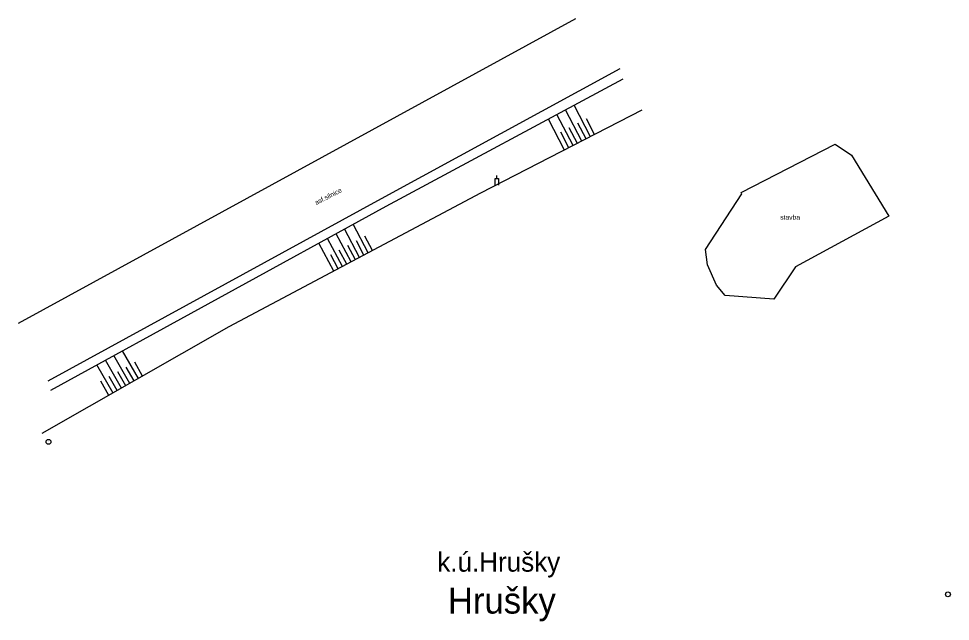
# Model space of a CAD drawing. Extents: x -577457 to -568404, y -1208466 to -1201387.
# Drawn here: x -576346.1 to -576202.5, y -1207272.8 to -1207179.8 of the extents above; entities that cross this region are included whole.
import ezdxf

# ---------------------------------------------------------------- set-up
doc = ezdxf.new("R2010")
doc.units = 0
for name, color, linetype in [('BUDOVY_MĚŘ', 7, 'Continuous'), ('MAP_ZN_BP', 7, 'Continuous'), ('NÁZEV_K_Ú', 7, 'Continuous'), ('NÁZVY_SÍDEL_JEDNOTKY', 7, 'Continuous'), ('POMOC_POPIS', 7, 'Continuous'), ('ROZHRANÍ_PLOCH', 7, 'Continuous'), ('VÝŠKOPIS', 7, 'Continuous'), ('ZN_DOPLŇKOVÉ', 7, 'Continuous')]:
    doc.layers.add(name, color=color, linetype=linetype)

msp = doc.modelspace()

# ---------------------------------------------------------------- linework, layer by layer
at = {"layer": 'BUDOVY_MĚŘ'}
msp.add_lwpolyline([(-576229.73, -1207223.09), (-576237.2, -1207222.53), (-576238.57, -1207220.97), (-576239.92, -1207217.8), (-576240.25, -1207215.44), (-576234.64, -1207206.85), (-576234.75, -1207206.66), (-576220.27, -1207199.21), (-576217.74, -1207200.9), (-576211.96, -1207210.31), (-576226.38, -1207218.14), (-576229.73, -1207223.09)], dxfattribs=at)
at = {"layer": 'MAP_ZN_BP'}
for centre, radius in [((-576341.53, -1207245.11), 0.375), ((-576341.53, -1207245.11), 0.0005), ((-576202.87, -1207268.63), 0.375), ((-576202.87, -1207268.63), 0.0005)]:
    msp.add_circle(centre, radius, dxfattribs=at)
at = {"layer": 'ROZHRANÍ_PLOCH'}
for points in [[(-576346.13, -1207226.79), (-576260.22, -1207179.84)], [(-576253.43, -1207187.59), (-576290.22, -1207207.64), (-576341.65, -1207235.77)]]:
    msp.add_lwpolyline(points, dxfattribs=at)
at = {"layer": 'VÝŠKOPIS'}
for points in [[(-576257.99, -1207198.05), (-576260.5, -1207193.18)], [(-576260.66, -1207199.43), (-576263.14, -1207194.61)], [(-576259.33, -1207198.74), (-576261.82, -1207193.9)], [(-576261.99, -1207200.11), (-576264.46, -1207195.32)], [(-576258.66, -1207198.4), (-576259.91, -1207195.97)], [(-576257.33, -1207197.71), (-576258.58, -1207195.27)], [(-576261.33, -1207199.77), (-576262.56, -1207197.37)], [(-576259.99, -1207199.08), (-576261.24, -1207196.67)], [(-576292.23, -1207215.97), (-576294.57, -1207211.56)], [(-576294.88, -1207217.37), (-576297.2, -1207213.01)], [(-576293.56, -1207216.67), (-576295.89, -1207212.28)], [(-576297.53, -1207218.78), (-576299.83, -1207214.45)], [(-576296.21, -1207218.08), (-576298.52, -1207213.73)], [(-576292.9, -1207216.32), (-576294.06, -1207214.12)], [(-576291.57, -1207215.61), (-576292.74, -1207213.41)], [(-576296.87, -1207218.43), (-576298.02, -1207216.26)], [(-576295.54, -1207217.72), (-576296.7, -1207215.55)], [(-576294.22, -1207217.02), (-576295.38, -1207214.83)], [(-576328.97, -1207236.09), (-576331.43, -1207231.79)], [(-576327.67, -1207235.34), (-576330.12, -1207231.06)], [(-576331.58, -1207237.58), (-576334.06, -1207233.23)], [(-576330.28, -1207236.83), (-576332.75, -1207232.51)], [(-576327.02, -1207234.97), (-576328.24, -1207232.84)], [(-576329.63, -1207236.46), (-576330.86, -1207234.3)], [(-576328.32, -1207235.72), (-576329.55, -1207233.57)], [(-576332.23, -1207237.95), (-576333.48, -1207235.77)], [(-576330.93, -1207237.2), (-576332.17, -1207235.04)]]:
    msp.add_lwpolyline(points, dxfattribs=at)
at = {"layer": 'ZN_DOPLŇKOVÉ'}
msp.add_line((-576272.42, -1207204.51), (-576272.42, -1207204.01), dxfattribs=at)
for points in [[(-576341.17, -1207237.13), (-576289.46, -1207208.76), (-576252.96, -1207189.13)], [(-576250.06, -1207193.97), (-576274.92, -1207206.77), (-576313.74, -1207227.39), (-576342.53, -1207243.83)], [(-576272.67, -1207205.51), (-576272.67, -1207204.51), (-576272.17, -1207204.51), (-576272.17, -1207205.51)]]:
    msp.add_lwpolyline(points, dxfattribs=at)

# ---------------------------------------------------------------- texts
at = {"layer": 'NÁZEV_K_Ú'}
msp.add_text('k.ú.Hrušky', height=3, dxfattribs=at).set_placement((-576281.59, -1207265.13))
at = {"layer": 'NÁZVY_SÍDEL_JEDNOTKY'}
msp.add_text('Hrušky', height=4, dxfattribs=at).set_placement((-576279.96, -1207271.59))
at = {"layer": 'POMOC_POPIS'}
msp.add_text('asf.silnice', height=0.75, rotation=27.2, dxfattribs=at).set_placement((-576300.26, -1207208.62))
msp.add_text('stavba', height=0.75, dxfattribs=at).set_placement((-576228.72, -1207210.84))

doc.saveas('drawing.dxf')
